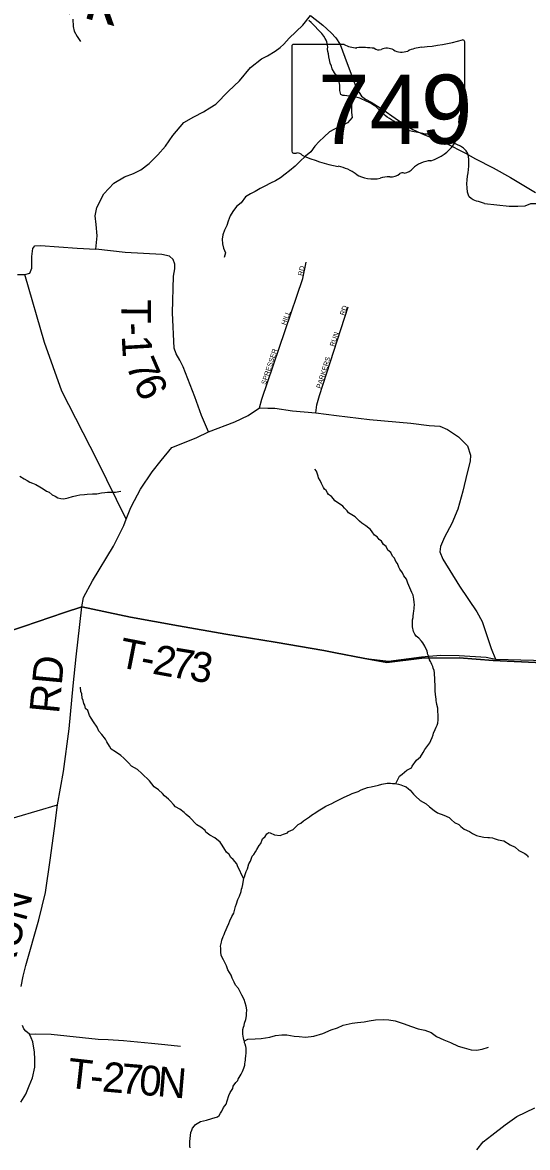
# Model space of a CAD drawing. Extents: x 1310247 to 1664935, y 235267 to 584339.
# Drawn here: x 1466304 to 1471387, y 360339 to 371649 of the extents above; entities that cross this region are included whole.
import ezdxf

# ---------------------------------------------------------------- set-up
doc = ezdxf.new("R2010")
doc.units = 0
for name, color, linetype in [('GM_X_Minor_River', 7, 'Continuous'), ('GM_X_Minor_River_Text', 7, 'Continuous'), ('GM_X_State_Location', 7, 'Continuous'), ('GM_X_State_Route', 7, 'Continuous'), ('GM_X_State_Shield', 7, 'Continuous'), ('GM_X_Township', 7, 'Continuous'), ('GM_X_Township_Road', 7, 'Continuous'), ('GM_X_Township_Road_Text', 7, 'Continuous'), ('GM_X_Township_ROW', 7, 'Continuous'), ('GM_X_Township_Subdivision', 7, 'Continuous'), ('GM_X_Township_Subdivision_Text', 7, 'Continuous')]:
    doc.layers.add(name, color=color, linetype=linetype)

msp = doc.modelspace()

# ---------------------------------------------------------------- linework, layer by layer
at = {"layer": 'GM_X_Minor_River'}
for points in [[(1466811, 371683), (1466814, 371608), (1466823, 371562), (1466854, 371509), (1466889, 371458)], [(1470955, 369831), (1470935, 369837), (1470895, 369848), (1470875, 369854), (1470839, 369867), (1470821, 369879), (1470800, 369898), (1470792, 369914), (1470784, 369942), (1470779, 369986), (1470776, 370028), (1470778, 370067), (1470783, 370103), (1470790, 370137), (1470794, 370171), (1470797, 370205), (1470798, 370271), (1470794, 370303), (1470787, 370332), (1470769, 370360), (1470744, 370387), (1470712, 370407), (1470674, 370424), (1470638, 370439), (1470560, 370466), (1470520, 370485), (1470481, 370510), (1470421, 370521), (1470387, 370525), (1470357, 370528), (1470333, 370532), (1470299, 370539), (1470229, 370552), (1470199, 370561), (1470177, 370569), (1470139, 370588), (1470119, 370600), (1470095, 370625), (1470061, 370640), (1470040, 370656), (1470018, 370670), (1469998, 370685), (1469976, 370699), (1469956, 370714), (1469938, 370730), (1469919, 370746), (1469899, 370767), (1469877, 370787), (1469859, 370804), (1469842, 370816), (1469826, 370826), (1469808, 370837), (1469786, 370849), (1469764, 370860), (1469744, 370868), (1469726, 370876), (1469700, 370889), (1469674, 370895), (1469656, 370900), (1469632, 370902), (1469616, 370904), (1469596, 370909), (1469570, 370911), (1469546, 370914), (1469528, 370914), (1469508, 370924), (1469497, 370965), (1469498, 371019), (1469488, 371069), (1469485, 371088), (1469475, 371110), (1469459, 371124), (1469446, 371142), (1469422, 371183), (1469413, 371209), (1469401, 371242), (1469394, 371274), (1469386, 371304), (1469383, 371334), (1469379, 371359), (1469375, 371381), (1469376, 371403), (1469374, 371419), (1469367, 371455), (1469361, 371471), (1469351, 371490), (1469337, 371512), (1469316, 371538), (1469209, 371649), (1469185, 371671)], [(1469619, 370904), (1469615, 370744), (1469621, 370695), (1469576, 370640), (1469493, 370601), (1469438, 370574), (1469393, 370549), (1469340, 370500), (1469291, 370452), (1469248, 370407), (1469207, 370349), (1469152, 370304), (1469095, 370251), (1469048, 370205), (1468991, 370158), (1468947, 370123), (1468900, 370089), (1468849, 370056), (1468799, 370033), (1468742, 370004), (1468697, 369980), (1468647, 369951), (1468598, 369928), (1468549, 369895), (1468504, 369837), (1468459, 369798), (1468420, 369750), (1468396, 369707), (1468375, 369653), (1468360, 369607), (1468339, 369561), (1468320, 369515), (1468315, 369471), (1468317, 369425), (1468328, 369380), (1468347, 369332), (1468334, 369288)], [(1470955, 369831), (1471201, 369802), (1471205, 369804)], [(1471205, 369804), (1471288, 369803), (1471363, 369805), (1471420, 369828), (1471488, 369829), (1471558, 369785), (1471607, 369732), (1471660, 369649), (1471695, 369596), (1471730, 369526), (1471761, 369471), (1471804, 369398), (1471837, 369347), (1471868, 369276), (1471891, 369226), (1471915, 369173), (1471950, 369096), (1471988, 369027)], [(1469718, 366615), (1469696, 366635), (1469668, 366664), (1469652, 366678), (1469619, 366701), (1469587, 366720), (1469571, 366738), (1469545, 366766), (1469528, 366785), (1469486, 366816), (1469448, 366839), (1469433, 366859), (1469413, 366885), (1469385, 366904), (1469373, 366920), (1469360, 366943), (1469344, 366959), (1469334, 366975), (1469315, 367014), (1469301, 367046), (1469282, 367070), (1469280, 367089), (1469263, 367137), (1469247, 367158)], [(1466278, 367088), (1466320, 367061), (1466352, 367043), (1466377, 367028), (1466405, 367018), (1466439, 367003), (1466479, 366982), (1466512, 366961), (1466546, 366938), (1466572, 366926), (1466603, 366899), (1466633, 366887), (1466661, 366872), (1466689, 366863), (1466719, 366861), (1466765, 366870), (1466809, 366883), (1466850, 366894), (1466880, 366900), (1466928, 366903), (1466956, 366906), (1467008, 366911), (1467053, 366910), (1467099, 366921), (1467133, 366925), (1467159, 366928), (1467197, 366929), (1467241, 366929), (1467274, 366934), (1467295, 366938)], [(1470062, 363997), (1470098, 364072), (1470124, 364093), (1470173, 364131), (1470218, 364156), (1470226, 364174), (1470271, 364234), (1470310, 364267), (1470337, 364311), (1470354, 364339), (1470385, 364380), (1470403, 364406), (1470414, 364430), (1470428, 364460), (1470439, 364488), (1470441, 364504), (1470456, 364542), (1470468, 364566), (1470477, 364584), (1470485, 364606), (1470488, 364638), (1470489, 364686), (1470485, 364726), (1470484, 364755), (1470475, 364793), (1470471, 364815), (1470467, 364831), (1470466, 364851), (1470464, 364867), (1470460, 364898), (1470459, 364926), (1470457, 364956), (1470456, 364992), (1470453, 365026), (1470453, 365059), (1470452, 365093), (1470450, 365111), (1470447, 365133), (1470439, 365157), (1470433, 365174), (1470425, 365194), (1470416, 365210), (1470410, 365224), (1470402, 365242), (1470397, 365259), (1470393, 365275), (1470385, 365295), (1470381, 365309), (1470376, 365331), (1470362, 365354), (1470352, 365378), (1470335, 365412), (1470321, 365431), (1470294, 365459), (1470266, 365480), (1470254, 365500), (1470239, 365525), (1470229, 365573), (1470231, 365643), (1470235, 365667), (1470237, 365687), (1470240, 365705), (1470244, 365736), (1470247, 365752), (1470247, 365768), (1470249, 365794), (1470246, 365822), (1470242, 365850), (1470235, 365892), (1470222, 365919), (1470214, 365941), (1470204, 365967), (1470193, 365988), (1470183, 366012), (1470168, 366052), (1470142, 366087), (1470129, 366117), (1470103, 366154), (1470091, 366172), (1470080, 366209), (1470062, 366229), (1470047, 366265), (1470027, 366284), (1470010, 366320), (1469982, 366343), (1469963, 366381), (1469937, 366402), (1469917, 366434), (1469894, 366451), (1469874, 366479), (1469848, 366496), (1469825, 366527), (1469807, 366551), (1469761, 366590), (1469718, 366615)], [(1468531, 363037), (1468467, 363172), (1468462, 363190), (1468424, 363233), (1468400, 363253), (1468383, 363286), (1468357, 363308), (1468342, 363335), (1468314, 363379), (1468293, 363408), (1468241, 363451), (1468191, 363478), (1468150, 363509), (1468144, 363527), (1468100, 363558), (1468059, 363583), (1468037, 363607), (1468007, 363638), (1467988, 363656), (1467950, 363687), (1467930, 363708), (1467889, 363740), (1467845, 363765), (1467823, 363788), (1467794, 363820), (1467774, 363841), (1467734, 363876), (1467713, 363898), (1467673, 363935), (1467631, 363964), (1467582, 364025), (1467561, 364045), (1467525, 364078), (1467505, 364099), (1467462, 364138), (1467402, 364173), (1467372, 364205), (1467325, 364253), (1467293, 364279), (1467240, 364318), (1467198, 364345), (1467181, 364374), (1467153, 364416), (1467138, 364445), (1467104, 364491), (1467073, 364526), (1467057, 364565), (1467020, 364618), (1466997, 364656), (1466979, 364683), (1466962, 364731), (1466940, 364752), (1466931, 364786), (1466921, 364802), (1466916, 364834), (1466906, 364857), (1466901, 364899), (1466893, 364923), (1466889, 364968)], [(1469258, 363706), (1469280, 363724), (1469329, 363753), (1469356, 363771), (1469416, 363798), (1469449, 363815), (1469508, 363843), (1469542, 363860), (1469597, 363883), (1469623, 363897), (1469682, 363918), (1469712, 363934), (1469777, 363957), (1469813, 363966), (1469886, 363981), (1469920, 363990), (1469975, 364001), (1469991, 364003), (1470007, 364003), (1470027, 364000), (1470051, 363998), (1470087, 363993), (1470113, 363985), (1470147, 363972), (1470165, 363964), (1470189, 363945), (1470205, 363931), (1470240, 363890), (1470260, 363870), (1470305, 363827), (1470367, 363794), (1470399, 363763), (1470446, 363726), (1470482, 363705), (1470544, 363680), (1470598, 363655), (1470623, 363632), (1470653, 363606), (1470697, 363585), (1470717, 363565), (1470750, 363538), (1470804, 363517), (1470834, 363496), (1470874, 363475), (1470902, 363469), (1470948, 363460), (1470986, 363457), (1471004, 363455), (1471034, 363451), (1471052, 363444), (1471092, 363433), (1471150, 363422), (1471214, 363381), (1471262, 363358), (1471301, 363325), (1471361, 363294), (1471387, 363274), (1471394, 363259)], [(1468472, 361012), (1468474, 361026), (1468495, 361060), (1468505, 361076), (1468517, 361104), (1468524, 361118), (1468532, 361138), (1468541, 361168), (1468543, 361182), (1468545, 361198), (1468548, 361220), (1468550, 361234), (1468552, 361256), (1468555, 361290), (1468555, 361310), (1468554, 361339), (1468552, 361353), (1468547, 361377), (1468539, 361391), (1468537, 361405), (1468533, 361425), (1468528, 361441), (1468526, 361456), (1468522, 361482), (1468521, 361496), (1468521, 361526), (1468528, 361548), (1468534, 361566), (1468538, 361588), (1468551, 361626), (1468558, 361662), (1468560, 361684), (1468561, 361724), (1468557, 361761), (1468535, 361827), (1468513, 361872), (1468478, 361937), (1468449, 361971), (1468435, 362002), (1468416, 362042), (1468404, 362071), (1468371, 362126), (1468356, 362164), (1468327, 362227), (1468305, 362269), (1468300, 362306), (1468299, 362342), (1468297, 362364), (1468306, 362402), (1468310, 362424), (1468323, 362460), (1468335, 362480), (1468342, 362502), (1468354, 362530), (1468363, 362554), (1468380, 362590), (1468390, 362616), (1468411, 362661), (1468430, 362695), (1468438, 362723), (1468449, 362763), (1468457, 362787), (1468472, 362831), (1468489, 362867), (1468504, 362913), (1468508, 362937), (1468515, 362953), (1468523, 362983), (1468533, 363047), (1468539, 363061), (1468547, 363083), (1468556, 363115), (1468568, 363139), (1468581, 363191), (1468600, 363219), (1468615, 363267), (1468633, 363285), (1468648, 363313), (1468664, 363336), (1468685, 363376), (1468702, 363396), (1468721, 363442), (1468745, 363464), (1468762, 363494), (1468782, 363505), (1468798, 363503), (1468840, 363482), (1468898, 363477), (1468932, 363489), (1468971, 363502), (1468983, 363516), (1469028, 363537), (1469044, 363551), (1469060, 363565), (1469079, 363585), (1469107, 363600), (1469134, 363622), (1469152, 363638), (1469193, 363663), (1469213, 363681), (1469258, 363706)], [(1468536, 361409), (1468572, 361428), (1468647, 361430), (1468707, 361435), (1468793, 361449), (1468850, 361464), (1468914, 361472), (1468966, 361473), (1469038, 361458), (1469090, 361454), (1469152, 361449), (1469235, 361459), (1469327, 361485), (1469412, 361522), (1469473, 361542), (1469530, 361569), (1469622, 361589), (1469675, 361596), (1469743, 361603), (1469795, 361612), (1469858, 361622), (1469936, 361627), (1469990, 361623), (1470056, 361612), (1470135, 361586), (1470221, 361556), (1470286, 361531), (1470354, 361517), (1470418, 361494), (1470471, 361454), (1470544, 361421), (1470612, 361395), (1470689, 361357), (1470749, 361340), (1470821, 361322), (1470875, 361317), (1470931, 361326), (1470996, 361349)], [(1467993, 360335), (1467987, 360351), (1467988, 360398), (1467991, 360430), (1468000, 360488), (1468008, 360512), (1468015, 360534), (1468037, 360556), (1468044, 360569), (1468096, 360601), (1468155, 360614), (1468209, 360631), (1468268, 360646), (1468282, 360660), (1468297, 360684), (1468309, 360704), (1468328, 360741), (1468353, 360775), (1468363, 360809), (1468382, 360861), (1468393, 360891), (1468422, 360931), (1468426, 360957), (1468451, 360991), (1468472, 361012)]]:
    msp.add_lwpolyline(points, dxfattribs=at)
at = {"layer": 'GM_X_State_Route'}
for points in [[(1469204, 371718), (1469326, 371622), (1469412, 371544), (1469457, 371495), (1469501, 371429), (1469550, 371302), (1469613, 371129), (1469660, 371007), (1469693, 370944), (1469717, 370910), (1469757, 370877), (1469812, 370847), (1469931, 370773), (1470054, 370689), (1470140, 370630), (1470232, 370574), (1470351, 370521), (1470566, 370436), (1470764, 370335), (1470865, 370280), (1471041, 370187), (1471216, 370092), (1471383, 369992), (1471466, 369939)], [(1470878, 360315), (1470941, 360396), (1471028, 360463), (1471161, 360567), (1471280, 360650), (1471462, 360739)]]:
    msp.add_lwpolyline(points, dxfattribs=at)
at = {"layer": 'GM_X_State_Shield'}
for p, q in [((1470756, 370903), (1470756, 371455)), ((1469016, 371411), (1469016, 370354)), ((1469542, 371429), (1469033, 371429)), ((1470756, 370903), (1470756, 370903))]:
    msp.add_line(p, q, dxfattribs=at)
for centre, major_axis, start_param, end_param in [((1470136, 372870), (1845, 0), 4.814394, 5.042369), ((1470736, 371458), (19.4, 0), 6.141152, 7.989035), ((1469035, 371413), (20.2, 0), 1.712693, 3.28349), ((1469664, 371552), (196, 0), 4.042523, 4.731795), ((1469728, 370836), (702, 0), 1.404758, 1.657858), ((1469888, 371419), (56.4, 0), 3.836095, 5.185415), ((1469971, 371297), (117, 0), 0.950623, 2.079405), ((1470122, 371464), (141, 0), 4.081561, 5.145723), ((1470371, 371107), (371, 0), 1.699011, 2.107814), ((1470751, 370862), (30, 0), 1.883978, 3.671073), ((1470735, 370901), (20.7, 0), 5.05454, 6.418171), ((1470561, 370792), (180, 0), 5.934695, 6.695948), ((1470239, 370601), (462, 0), 5.101752, 6.440018), ((1470825, 370671), (131, 0), 2.387724, 3.262537), ((1469036, 370352), (20.3, 0), 3.00124, 4.508301), ((1469039, 370460), (155, 0), 4.665946, 4.897461), ((1469070, 370293), (56, 0), 0.519207, 1.627899), ((1469777, 371243), (1333, 0), 4.195997, 4.488961), ((1469380, 369880), (417, 0), 0.823519, 1.323587), ((1470434, 370058), (253, 0), 1.647645, 2.488434), ((1469831, 370288), (265, 0), 4.026481, 4.996735), ((1469984, 369923), (217, 0), 1.495662, 1.94098), ((1470003, 370209), (141, 0), 4.691044, 5.507374), ((1470130, 370107), (39.7, 0), 1.147584, 2.315152), ((1470114, 370252), (149, 0), 4.937069, 5.64225)]:
    msp.add_ellipse(centre, major_axis=major_axis, ratio=0.8, start_param=start_param, end_param=end_param, dxfattribs=at)
at = {"layer": 'GM_X_Township'}
for points in [[(1459835, 363420), (1466313, 365578), (1466727, 365716), (1466902, 365774), (1467391, 365672), (1467874, 365583), (1468352, 365501), (1468847, 365418), (1469338, 365335), (1469454, 365312), (1469732, 365258), (1469972, 365215), (1470325, 365260), (1470700, 365263), (1471040, 365234), (1471964, 365193), (1472040, 365206), (1475721, 365850), (1478831, 366391), (1480247, 368066), (1480922, 368882), (1483178, 370887)], [(1483178, 370887), (1480922, 368882), (1480247, 368066), (1478831, 366391), (1475721, 365850), (1472040, 365206), (1471964, 365193), (1471040, 365234), (1470700, 365263), (1470325, 365260), (1469972, 365215), (1469732, 365258), (1469454, 365312), (1469338, 365335), (1468847, 365418), (1468352, 365501), (1467874, 365583), (1467391, 365672), (1466902, 365774), (1466727, 365716), (1466313, 365578), (1459835, 363420)]]:
    msp.add_lwpolyline(points, dxfattribs=at)
at = {"layer": 'GM_X_Township_Road'}
for points in [[(1466253, 369116), (1466327, 369117), (1466379, 369130), (1466397, 369178), (1466398, 369295), (1466408, 369378), (1466428, 369405), (1466486, 369408), (1466854, 369382), (1467042, 369369), (1467056, 369506), (1467046, 369618), (1467037, 369707), (1467054, 369788), (1467124, 369926), (1467224, 370033), (1467330, 370097), (1467423, 370130), (1467496, 370167), (1467578, 370233), (1467667, 370320), (1467743, 370405), (1467819, 370512), (1467928, 370644), (1468029, 370701), (1468125, 370751), (1468190, 370792), (1468250, 370828), (1468379, 370958), (1468488, 371064), (1468600, 371197), (1468710, 371283), (1468771, 371315), (1468846, 371360), (1468897, 371399), (1468934, 371433), (1468989, 371492), (1469127, 371623), (1469204, 371718)], [(1468176, 367533), (1468105, 367699), (1468040, 367886), (1467923, 368187), (1467887, 368256), (1467851, 368318), (1467830, 368376), (1467813, 368730), (1467825, 369098), (1467836, 369172), (1467838, 369220), (1467821, 369266), (1467783, 369301), (1467706, 369317), (1467338, 369337), (1467042, 369369)], [(1467389, 366758), (1467401, 366787), (1467493, 366958), (1467611, 367132), (1467699, 367247), (1467806, 367375), (1467900, 367412), (1468059, 367477), (1468176, 367533), (1468442, 367636), (1468574, 367699), (1468690, 367775), (1468774, 367771), (1468843, 367771), (1469021, 367746), (1469258, 367724), (1469464, 367699), (1469796, 367659), (1470213, 367622), (1470398, 367598), (1470505, 367592), (1470583, 367559), (1470691, 367482), (1470783, 367392), (1470812, 367299), (1470809, 367240), (1470779, 367123), (1470737, 366937), (1470685, 366756), (1470625, 366613), (1470553, 366475), (1470512, 366380), (1470504, 366326), (1470536, 366253), (1470701, 365983), (1470877, 365724), (1470932, 365628), (1470977, 365486), (1471020, 365357), (1471065, 365247)], [(1466902, 365774), (1466919, 365868), (1467010, 366037), (1467219, 366384), (1467324, 366593), (1467349, 366656), (1467389, 366758)], [(1466292, 361958), (1466311, 362062), (1466339, 362169), (1466470, 362628), (1466535, 362901), (1466583, 363229), (1466627, 363547), (1466656, 363783), (1466718, 364119), (1466773, 364548), (1466814, 364981), (1466843, 365273), (1466880, 365598), (1466902, 365774)], [(1466902, 365774), (1467391, 365672), (1467874, 365583), (1468352, 365501), (1468847, 365418), (1469338, 365335), (1469454, 365312), (1469455, 365312)], [(1469455, 365312), (1469732, 365258), (1469987, 365228), (1470321, 365272), (1470511, 365290), (1470699, 365285), (1470971, 365267), (1471065, 365247), (1471956, 365225), (1472033, 365207)], [(1462610, 363086), (1462627, 363088), (1463264, 363192), (1463853, 363271), (1464105, 363306), (1464187, 363306), (1464350, 363307), (1464641, 363298), (1464835, 363292), (1464967, 363298), (1465078, 363320), (1465187, 363346), (1465336, 363392), (1465650, 363481), (1466248, 363662), (1466656, 363783)], [(1466287, 360796), (1466337, 360876), (1466372, 360959), (1466406, 361040), (1466428, 361145), (1466427, 361227), (1466426, 361297), (1466407, 361401), (1466390, 361443), (1466374, 361479), (1466338, 361508), (1466319, 361531), (1466303, 361566)], [(1466374, 361479), (1466440, 361481), (1466593, 361477), (1467067, 361429), (1467165, 361424)], [(1467165, 361424), (1467320, 361416), (1467604, 361389), (1467737, 361373), (1467893, 361357)]]:
    msp.add_lwpolyline(points, dxfattribs=at)
at = {"layer": 'GM_X_Township_ROW'}
msp.add_lwpolyline([(1467349, 366656), (1467057, 367249), (1466701, 367943), (1466527, 368433), (1466327, 369117)], dxfattribs=at)
at = {"layer": 'GM_X_Township_Subdivision'}
for points in [[(1468690, 367775), (1468712, 367863), (1468947, 368552), (1469126, 369076), (1469159, 369240)], [(1469258, 367724), (1469265, 367804), (1469294, 367899), (1469582, 368792)]]:
    msp.add_lwpolyline(points, dxfattribs=at)

# ---------------------------------------------------------------- texts
at = {"layer": 'GM_X_Minor_River_Text'}
msp.add_text('Creek', height=500, rotation=344.997, dxfattribs=at).set_placement((1465505, 372075))
at = {"layer": 'GM_X_State_Location'}
for s in ['s', 'r']:
    msp.add_text(s, height=1, dxfattribs=at).set_placement((1469866, 370813))
msp.add_text('749', height=1, rotation=0, dxfattribs=at).set_placement((1469513, 370740))
at = {"layer": 'GM_X_State_Shield'}
msp.add_text('749', height=696.1, dxfattribs=at).set_placement((1469279, 370429))
at = {"layer": 'GM_X_Township_Road_Text'}
for s, rotation, p in [('T', 269.6357, (1467299, 368868)), ('-', 272.1041, (1467297, 368629)), ('1', 273.2718, (1467302, 368499)), ('7', 293.5355, (1467340, 368203)), ('6', 294.4423, (1467415, 368029)), ('T', 348.9015, (1467257, 365172)), ('2', 349.6405, (1467602, 365104)), ('7', 350.3794, (1467788, 365071)), ('3', 351.1336, (1467974, 365039)), ('RD', 84.6731, (1466672, 364694)), ('-', 349.1067, (1467478, 365128)), ('RUN', 75.03, (1466186, 362042)), ('T', 353.6033, (1466746, 360942)), ('2', 354.7967, (1467099, 360904)), ('7', 355.0609, (1467284, 360887)), ('0', 355.1481, (1467469, 360871)), ('N', 355.1733, (1467653, 360856)), ('-', 354.607, (1466975, 360916))]:
    msp.add_text(s, height=300, rotation=rotation, dxfattribs=at).set_placement(p)
at = {"layer": 'GM_X_Township_Subdivision_Text'}
for s, rotation, p in [('RD', 78.1061, (1469125, 369099)), ('HILL', 70.253, (1468954, 368603)), ('RD', 71.5632, (1469544, 368700)), ('RUN', 72.0297, (1469442, 368387)), ('SPRESSER', 71.565, (1468752, 368004)), ('PARKERS', 72.4277, (1469306, 367965))]:
    msp.add_text(s, height=50, rotation=rotation, dxfattribs=at).set_placement(p)

doc.saveas('drawing.dxf')
